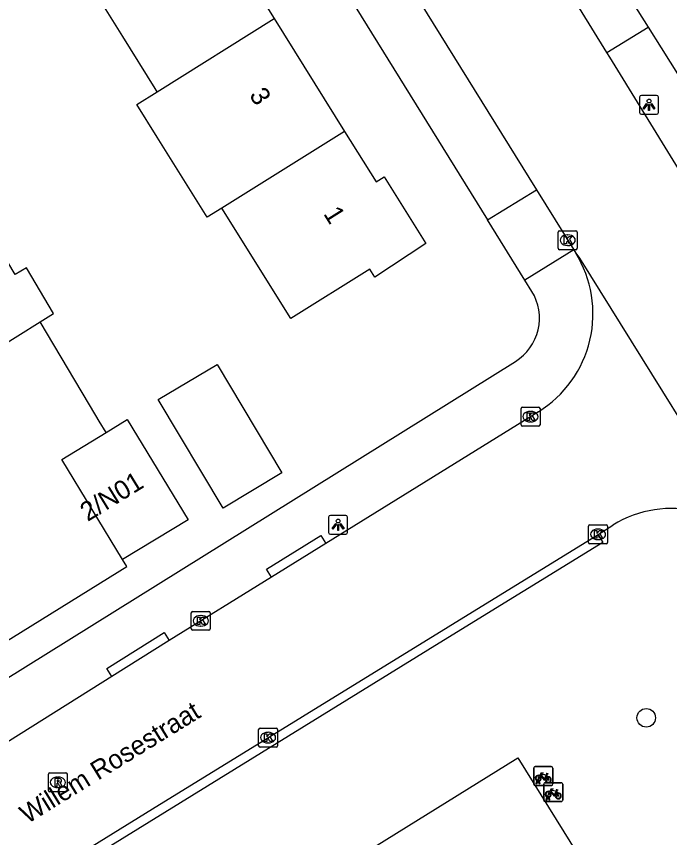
# Model space of a CAD drawing. Extents: x 160037 to 160839, y 385326 to 386441.
# Drawn here: x 160512.67 to 160547.19, y 386313.6 to 386357 of the extents above; entities that cross this region are included whole.
import ezdxf

# ---------------------------------------------------------------- set-up
doc = ezdxf.new("R2010")
doc.units = 0
for name, color, linetype in [('IMGEO_Boom', 7, 'Continuous'), ('IMGEO_Fietsenrek', 7, 'Continuous'), ('IMGEO_Kolk', 7, 'Continuous'), ('IMGEO_Lichtpunt', 7, 'Continuous'), ('IMGEO_Openbare_ruimte_label', 7, 'Continuous'), ('IMGEO_Pand', 7, 'Continuous'), ('IMGEO_Pand_nummerreeks', 7, 'Continuous'), ('IMGEO_Rijbaan_lokaal_open', 7, 'Continuous'), ('IMGEO_Rioolput', 7, 'Continuous'), ('IMGEO_Voetpad_open', 7, 'Continuous')]:
    doc.layers.add(name, color=color, linetype=linetype)

msp = doc.modelspace()

# ---------------------------------------------------------------- linework, layer by layer
at = {"layer": 'IMGEO_Boom'}
msp.add_circle((160545.954, 386319.929), 0.489, dxfattribs=at)
at = {"layer": 'IMGEO_Fietsenrek'}
for p, q in [((160540.012, 386316.426), (160540.012, 386317.267)), ((160540.012, 386317.267), (160540.012, 386316.426)), ((160540.087, 386317.351), (160540.928, 386317.351)), ((160540.928, 386317.351), (160540.087, 386317.351)), ((160541.012, 386317.276), (160541.012, 386316.435)), ((160541.012, 386316.435), (160541.012, 386317.276)), ((160540.139, 386316.435), (160540.178, 386316.595)), ((160540.208, 386316.583), (160540.173, 386316.435)), ((160540.25, 386316.607), (160540.249, 386316.611)), ((160540.281, 386316.618), (160540.282, 386316.611)), ((160540.699, 386316.9), (160540.735, 386316.805)), ((160540.937, 386316.351), (160540.096, 386316.351)), ((160540.096, 386316.351), (160540.937, 386316.351)), ((160540.173, 386316.435), (160540.139, 386316.435)), ((160540.291, 386316.435), (160540.257, 386316.577)), ((160540.289, 386316.581), (160540.324, 386316.435)), ((160540.324, 386316.435), (160540.291, 386316.435)), ((160540.539, 386315.576), (160540.539, 386316.417)), ((160540.539, 386316.417), (160540.539, 386315.576)), ((160540.614, 386316.501), (160541.455, 386316.501)), ((160541.455, 386316.501), (160540.614, 386316.501)), ((160541.539, 386316.426), (160541.539, 386315.585)), ((160541.539, 386315.585), (160541.539, 386316.426)), ((160540.666, 386315.585), (160540.705, 386315.745)), ((160540.735, 386315.733), (160540.7, 386315.585)), ((160540.777, 386315.757), (160540.776, 386315.761)), ((160540.818, 386315.585), (160540.784, 386315.727)), ((160540.808, 386315.768), (160540.809, 386315.761)), ((160540.816, 386315.731), (160540.851, 386315.585)), ((160541.226, 386316.05), (160541.262, 386315.955)), ((160541.464, 386315.501), (160540.623, 386315.501)), ((160540.623, 386315.501), (160541.464, 386315.501)), ((160540.7, 386315.585), (160540.666, 386315.585)), ((160540.851, 386315.585), (160540.818, 386315.585))]:
    msp.add_line(p, q, dxfattribs=at)
for points in [[(160540.325, 386316.877), (160540.42, 386317.041), (160540.506, 386317.027), (160540.508, 386317.018), (160540.452, 386317.007), (160540.425, 386316.962), (160540.681, 386316.921)], [(160540.346, 386316.825), (160540.294, 386316.735), (160540.254, 386316.71), (160540.255, 386316.757), (160540.31, 386316.851)], [(160540.621, 386316.633), (160540.571, 386316.633), (160540.38, 386316.884), (160540.361, 386316.852)], [(160540.668, 386316.896), (160540.411, 386316.937), (160540.394, 386316.908), (160540.561, 386316.688), (160540.668, 386316.896)], [(160540.716, 386316.798), (160540.686, 386316.875), (160540.577, 386316.657), (160540.62, 386316.657)], [(160540.65, 386316.657), (160540.77, 386316.656), (160540.726, 386316.77)], [(160540.746, 386316.777), (160540.801, 386316.632), (160540.651, 386316.632)], [(160540.681, 386316.921), (160540.706, 386316.97), (160540.7, 386316.974), (160540.677, 386316.978), (160540.665, 386316.985), (160540.664, 386316.988), (160540.666, 386316.993), (160540.761, 386316.978), (160540.763, 386316.968), (160540.753, 386316.955), (160540.741, 386316.949), (160540.727, 386316.955), (160540.699, 386316.9)], [(160540.852, 386316.027), (160540.947, 386316.191), (160541.033, 386316.177), (160541.035, 386316.168), (160540.979, 386316.157), (160540.952, 386316.112), (160541.208, 386316.071)], [(160540.873, 386315.975), (160540.821, 386315.885), (160540.781, 386315.86), (160540.782, 386315.907), (160540.837, 386316.001)], [(160541.148, 386315.783), (160541.098, 386315.783), (160540.907, 386316.034), (160540.888, 386316.002)], [(160541.195, 386316.046), (160540.938, 386316.087), (160540.921, 386316.058), (160541.088, 386315.838), (160541.195, 386316.046)], [(160541.243, 386315.948), (160541.213, 386316.025), (160541.104, 386315.807), (160541.147, 386315.807)], [(160541.177, 386315.807), (160541.297, 386315.806), (160541.253, 386315.92)], [(160541.273, 386315.927), (160541.328, 386315.782), (160541.178, 386315.782)], [(160541.208, 386316.071), (160541.233, 386316.12), (160541.227, 386316.124), (160541.204, 386316.128), (160541.192, 386316.135), (160541.191, 386316.138), (160541.193, 386316.143), (160541.288, 386316.128), (160541.29, 386316.118), (160541.28, 386316.105), (160541.268, 386316.099), (160541.254, 386316.105), (160541.226, 386316.05)]]:
    msp.add_lwpolyline(points, dxfattribs=at)
for centre, radius, start, end in [((160540.09, 386317.273), 0.0779, 92.4484, 184.2845), ((160540.09, 386317.273), 0.0779, 92.4484, 184.2845), ((160540.934, 386317.273), 0.0779, 2.4484, 94.2845), ((160540.934, 386317.273), 0.0779, 2.4484, 94.2845), ((160540.252, 386316.736), 0.159, 62.6766, 242.1369), ((160540.252, 386316.736), 0.129, 63.3192, 238.903), ((160540.232, 386316.607), 0.0499, 12.8025, 158.6934), ((160540.252, 386316.736), 0.159, 253.9967, 271.7867), ((160540.232, 386316.607), 0.0174, 12.8025, 163.4502), ((160540.252, 386316.736), 0.129, 253.415, 269.0204), ((160540.252, 386316.736), 0.129, 283.6043, 43.4302), ((160540.252, 386316.736), 0.159, 283.5766, 46.6042), ((160540.779, 386316.652), 0.159, 113.3408, 178.3217), ((160540.779, 386316.652), 0.159, 187.0065, 105.7708), ((160540.779, 386316.652), 0.129, 113.923, 177.9556), ((160540.779, 386316.652), 0.129, 188.6715, 104.5883), ((160540.09, 386316.429), 0.0779, 182.4484, 274.2845), ((160540.09, 386316.429), 0.0779, 182.4484, 274.2845), ((160540.617, 386316.423), 0.0779, 92.4484, 184.2845), ((160540.617, 386316.423), 0.0779, 92.4484, 184.2845), ((160540.934, 386316.429), 0.0779, 272.4484, 4.2845), ((160540.934, 386316.429), 0.0779, 272.4484, 4.2845), ((160541.461, 386316.423), 0.0779, 2.4484, 94.2845), ((160541.461, 386316.423), 0.0779, 2.4484, 94.2845), ((160540.779, 386315.886), 0.159, 62.6766, 242.1369), ((160540.779, 386315.886), 0.129, 63.3192, 238.903), ((160540.759, 386315.757), 0.0499, 12.8025, 158.6934), ((160540.779, 386315.886), 0.159, 253.9967, 271.7867), ((160540.759, 386315.757), 0.0174, 12.8025, 163.4502), ((160540.779, 386315.886), 0.129, 253.415, 269.0204), ((160540.779, 386315.886), 0.129, 283.6043, 43.4302), ((160540.779, 386315.886), 0.159, 283.5766, 46.6042), ((160541.306, 386315.802), 0.159, 113.3408, 178.3217), ((160541.306, 386315.802), 0.159, 187.0065, 105.7708), ((160541.306, 386315.802), 0.129, 113.923, 177.9556), ((160541.306, 386315.802), 0.129, 188.6715, 104.5883), ((160540.617, 386315.579), 0.0779, 182.4484, 274.2845), ((160540.617, 386315.579), 0.0779, 182.4484, 274.2845), ((160541.461, 386315.579), 0.0779, 272.4484, 4.2845), ((160541.461, 386315.579), 0.0779, 272.4484, 4.2845)]:
    msp.add_arc(centre, radius, start, end, dxfattribs=at)
at = {"layer": 'IMGEO_Kolk'}
for p, q in [((160541.378, 386345.673), (160542.23, 386345.673)), ((160541.303, 386344.747), (160541.303, 386345.599)), ((160541.791, 386345.453), (160541.816, 386345.453)), ((160542.304, 386345.599), (160542.304, 386344.747)), ((160541.814, 386344.893), (160541.789, 386344.893)), ((160542.23, 386344.673), (160541.378, 386344.673)), ((160539.34, 386335.422), (160539.34, 386336.274)), ((160539.415, 386336.348), (160540.267, 386336.348)), ((160539.828, 386336.128), (160539.853, 386336.128)), ((160540.341, 386336.274), (160540.341, 386335.422)), ((160540.267, 386335.348), (160539.415, 386335.348)), ((160539.851, 386335.568), (160539.826, 386335.568)), ((160542.906, 386329.2), (160542.906, 386330.052)), ((160542.981, 386330.126), (160543.833, 386330.126)), ((160543.907, 386330.052), (160543.907, 386329.2)), ((160543.394, 386329.906), (160543.419, 386329.906)), ((160543.417, 386329.346), (160543.392, 386329.346)), ((160543.833, 386329.126), (160542.981, 386329.126)), ((160521.909, 386324.628), (160521.909, 386325.48)), ((160521.984, 386325.554), (160522.836, 386325.554)), ((160522.397, 386325.334), (160522.422, 386325.334)), ((160522.91, 386325.48), (160522.91, 386324.628)), ((160522.836, 386324.554), (160521.984, 386324.554)), ((160522.42, 386324.774), (160522.395, 386324.774)), ((160525.466, 386318.456), (160525.466, 386319.308)), ((160525.541, 386319.382), (160526.393, 386319.382)), ((160526.467, 386319.308), (160526.467, 386318.456)), ((160525.954, 386319.162), (160525.979, 386319.162)), ((160526.393, 386318.382), (160525.541, 386318.382)), ((160525.977, 386318.602), (160525.952, 386318.602))]:
    msp.add_line(p, q, dxfattribs=at)
for points in [[(160541.378, 386345.673), (160542.23, 386345.673)], [(160541.303, 386344.747), (160541.303, 386345.599)], [(160541.624, 386345.373), (160541.747, 386345.373), (160541.747, 386345.222), (160541.877, 386345.373), (160542.041, 386345.373), (160541.895, 386345.222), (160542.048, 386344.973), (160541.896, 386344.973), (160541.811, 386345.137), (160541.747, 386345.07), (160541.747, 386344.973), (160541.624, 386344.973), (160541.624, 386345.373)], [(160542.304, 386345.599), (160542.304, 386344.747)], [(160542.23, 386344.673), (160541.378, 386344.673)], [(160539.34, 386335.422), (160539.34, 386336.274)], [(160539.415, 386336.348), (160540.267, 386336.348)], [(160540.341, 386336.274), (160540.341, 386335.422)], [(160539.661, 386336.048), (160539.784, 386336.048), (160539.784, 386335.897), (160539.914, 386336.048), (160540.078, 386336.048), (160539.932, 386335.897), (160540.085, 386335.648), (160539.933, 386335.648), (160539.848, 386335.812), (160539.784, 386335.745), (160539.784, 386335.648), (160539.661, 386335.648), (160539.661, 386336.048)], [(160540.267, 386335.348), (160539.415, 386335.348)], [(160542.906, 386329.2), (160542.906, 386330.052)], [(160542.981, 386330.126), (160543.833, 386330.126)], [(160543.907, 386330.052), (160543.907, 386329.2)], [(160543.227, 386329.826), (160543.35, 386329.826), (160543.35, 386329.675), (160543.48, 386329.826), (160543.644, 386329.826), (160543.498, 386329.675), (160543.651, 386329.426), (160543.499, 386329.426), (160543.414, 386329.59), (160543.35, 386329.523), (160543.35, 386329.426), (160543.227, 386329.426), (160543.227, 386329.826)], [(160543.833, 386329.126), (160542.981, 386329.126)], [(160521.909, 386324.628), (160521.909, 386325.48)], [(160521.984, 386325.554), (160522.836, 386325.554)], [(160522.91, 386325.48), (160522.91, 386324.628)], [(160522.23, 386325.254), (160522.353, 386325.254), (160522.353, 386325.103), (160522.483, 386325.254), (160522.647, 386325.254), (160522.501, 386325.103), (160522.654, 386324.854), (160522.502, 386324.854), (160522.417, 386325.018), (160522.353, 386324.951), (160522.353, 386324.854), (160522.23, 386324.854), (160522.23, 386325.254)], [(160522.836, 386324.554), (160521.984, 386324.554)], [(160525.466, 386318.456), (160525.466, 386319.308)], [(160525.541, 386319.382), (160526.393, 386319.382)], [(160526.467, 386319.308), (160526.467, 386318.456)], [(160525.787, 386319.082), (160525.91, 386319.082), (160525.91, 386318.931), (160526.04, 386319.082), (160526.204, 386319.082), (160526.058, 386318.931), (160526.211, 386318.682), (160526.059, 386318.682), (160525.974, 386318.846), (160525.91, 386318.779), (160525.91, 386318.682), (160525.787, 386318.682), (160525.787, 386319.082)], [(160526.393, 386318.382), (160525.541, 386318.382)]]:
    msp.add_lwpolyline(points, dxfattribs=at)
for centre, start, end in [((160541.38, 386345.597), 91.552, 178.448), ((160541.38, 386345.597), 91.552, 178.448), ((160542.228, 386345.597), 1.552, 88.448), ((160542.228, 386345.597), 1.552, 88.448), ((160541.38, 386344.749), 181.552, 268.448), ((160541.38, 386344.749), 181.552, 268.448), ((160542.228, 386344.749), 271.552, 358.448), ((160542.228, 386344.749), 271.552, 358.448), ((160539.417, 386336.272), 91.552, 178.448), ((160539.417, 386336.272), 91.552, 178.448), ((160540.265, 386336.272), 1.552, 88.448), ((160540.265, 386336.272), 1.552, 88.448), ((160539.417, 386335.424), 181.552, 268.448), ((160539.417, 386335.424), 181.552, 268.448), ((160540.265, 386335.424), 271.552, 358.448), ((160540.265, 386335.424), 271.552, 358.448), ((160542.983, 386330.05), 91.552, 178.448), ((160542.983, 386330.05), 91.552, 178.448), ((160543.831, 386330.05), 1.552, 88.448), ((160543.831, 386330.05), 1.552, 88.448), ((160542.983, 386329.202), 181.552, 268.448), ((160542.983, 386329.202), 181.552, 268.448), ((160543.831, 386329.202), 271.552, 358.448), ((160543.831, 386329.202), 271.552, 358.448), ((160521.986, 386325.478), 91.552, 178.448), ((160521.986, 386325.478), 91.552, 178.448), ((160522.834, 386325.478), 1.552, 88.448), ((160522.834, 386325.478), 1.552, 88.448), ((160521.986, 386324.63), 181.552, 268.448), ((160521.986, 386324.63), 181.552, 268.448), ((160522.834, 386324.63), 271.552, 358.448), ((160522.834, 386324.63), 271.552, 358.448), ((160525.543, 386319.306), 91.552, 178.448), ((160525.543, 386319.306), 91.552, 178.448), ((160526.391, 386319.306), 1.552, 88.448), ((160526.391, 386319.306), 1.552, 88.448), ((160525.543, 386318.458), 181.552, 268.448), ((160525.543, 386318.458), 181.552, 268.448), ((160526.391, 386318.458), 271.552, 358.448), ((160526.391, 386318.458), 271.552, 358.448)]:
    msp.add_arc(centre, 0.0765, start, end, dxfattribs=at)
for centre, major_axis, ratio, start_param, end_param in [((160541.79, 386345.173), (-0.387, 0.002), 0.722429, 4.712389, 7.853982), ((160541.815, 386345.173), (-0.39, 0.002), 0.717154, 1.570796, 4.712389), ((160539.827, 386335.848), (-0.387, 0.002), 0.722429, 4.712389, 7.853982), ((160539.852, 386335.848), (-0.39, 0.002), 0.717154, 1.570796, 4.712389), ((160543.393, 386329.626), (-0.387, 0.002), 0.722429, 4.712389, 7.853982), ((160543.418, 386329.626), (-0.39, 0.002), 0.717154, 1.570796, 4.712389), ((160522.396, 386325.054), (-0.387, 0.002), 0.722429, 4.712389, 7.853982), ((160522.421, 386325.054), (-0.39, 0.002), 0.717154, 1.570796, 4.712389), ((160525.953, 386318.882), (-0.387, 0.002), 0.722429, 4.712389, 7.853982), ((160525.978, 386318.882), (-0.39, 0.002), 0.717154, 1.570796, 4.712389)]:
    msp.add_ellipse(centre, major_axis=major_axis, ratio=ratio, start_param=start_param, end_param=end_param, dxfattribs=at)
at = {"layer": 'IMGEO_Lichtpunt'}
for p, q in [((160545.604, 386352.733), (160545.604, 386351.926)), ((160545.604, 386352.733), (160545.604, 386351.926)), ((160546.506, 386352.828), (160545.698, 386352.828)), ((160546.506, 386352.828), (160545.698, 386352.828)), ((160546.6, 386351.926), (160546.6, 386352.733)), ((160546.6, 386351.926), (160546.6, 386352.733)), ((160545.698, 386351.832), (160546.506, 386351.832)), ((160545.698, 386351.832), (160546.506, 386351.832)), ((160529.17, 386330.532), (160529.17, 386329.725)), ((160529.17, 386330.532), (160529.17, 386329.725)), ((160530.072, 386330.627), (160529.264, 386330.627)), ((160530.072, 386330.627), (160529.264, 386330.627)), ((160530.166, 386329.725), (160530.166, 386330.532)), ((160530.166, 386329.725), (160530.166, 386330.532)), ((160529.264, 386329.631), (160530.072, 386329.631)), ((160529.264, 386329.631), (160530.072, 386329.631))]:
    msp.add_line(p, q, dxfattribs=at)
for points in [[(160545.978, 386352.397), (160546.017, 386352.369), (160545.829, 386352.107), (160545.791, 386352.134), (160545.978, 386352.397)], [(160546.08, 386352.349), (160546.127, 386352.349), (160546.127, 386352.027), (160546.08, 386352.027), (160546.08, 386352.349)], [(160546.19, 386352.369), (160546.228, 386352.396), (160546.415, 386352.134), (160546.376, 386352.106), (160546.19, 386352.369)], [(160529.544, 386330.196), (160529.583, 386330.168), (160529.395, 386329.906), (160529.357, 386329.933), (160529.544, 386330.196)], [(160529.646, 386330.148), (160529.693, 386330.148), (160529.693, 386329.826), (160529.646, 386329.826), (160529.646, 386330.148)], [(160529.756, 386330.168), (160529.794, 386330.195), (160529.981, 386329.933), (160529.942, 386329.905), (160529.756, 386330.168)]]:
    msp.add_lwpolyline(points, dxfattribs=at)
for centre in [(160546.103, 386352.531), (160529.669, 386330.33)]:
    msp.add_circle(centre, 0.0994, dxfattribs=at)
for centre, start, end in [((160545.698, 386352.733), 90, 180), ((160545.698, 386352.733), 90, 180), ((160546.506, 386352.733), 0, 90), ((160546.506, 386352.733), 0, 90), ((160545.698, 386351.926), 180, 270), ((160545.698, 386351.926), 180, 270), ((160546.506, 386351.926), 270, 0), ((160546.506, 386351.926), 270, 360), ((160529.264, 386330.532), 90, 180), ((160529.264, 386330.532), 90, 180), ((160530.072, 386330.532), 0, 90), ((160530.072, 386330.532), 0, 90), ((160529.264, 386329.725), 180, 270), ((160529.264, 386329.725), 180, 270), ((160530.072, 386329.725), 270, 0), ((160530.072, 386329.725), 270, 360)]:
    msp.add_arc(centre, 0.0946, start, end, dxfattribs=at)
at = {"layer": 'IMGEO_Pand'}
for points in [[(160522.555, 386362.851), (160526.285, 386356.886)], [(160520.108, 386353.023), (160519.997, 386353.2), (160518.285, 386355.938), (160517.138, 386357.771), (160516.413, 386358.931), (160516.377, 386358.988)], [(160520.108, 386353.023), (160526.285, 386356.886)], [(160526.285, 386356.886), (160530.013, 386350.925)], [(160523.522, 386346.866), (160522.75, 386346.384), (160520.099, 386350.623), (160519.023, 386352.344), (160520.108, 386353.023)], [(160530.013, 386350.925), (160531.681, 386348.259), (160532.105, 386348.525), (160534.306, 386345.007), (160531.617, 386343.216), (160531.352, 386343.64), (160527.173, 386341.027), (160523.522, 386346.866)], [(160530.013, 386350.925), (160523.522, 386346.866)], [(160513.913, 386340.858), (160514.629, 386341.306), (160513.192, 386343.714), (160512.598, 386343.36), (160510.441, 386346.977), (160509.292, 386346.259)], [(160510.267, 386340.959), (160510.497, 386341.099), (160511.544, 386339.376), (160513.913, 386340.858)], [(160517.402, 386335.006), (160517.039, 386335.615), (160516.86, 386335.916), (160513.913, 386340.858)], [(160523.27, 386338.612), (160526.7, 386332.882), (160523.587, 386331.018), (160520.157, 386336.748), (160523.27, 386338.612)], [(160517.402, 386335.006), (160518.526, 386335.689), (160521.739, 386330.401), (160518.275, 386328.297)], [(160518.275, 386328.297), (160515.062, 386333.585), (160517.402, 386335.006)], [(160498.401, 386315.457), (160500, 386316.45), (160518.496, 386327.932), (160518.275, 386328.297)], [(160515.945, 386303.28), (160519.934, 386305.877), (160539.175, 386317.811), (160544.343, 386309.478)]]:
    msp.add_lwpolyline(points, dxfattribs=at)
at = {"layer": 'IMGEO_Rijbaan_lokaal_open'}
for points in [[(160522.027, 386377.153), (160531.076, 386362.46), (160540.147, 386347.844)], [(160543.878, 386355.088), (160540.975, 386359.8), (160539.166, 386362.736), (160538.959, 386363.074)], [(160549.266, 386346.342), (160544.028, 386354.845), (160543.878, 386355.088)], [(160540.147, 386347.844), (160542.125, 386344.657)], [(160542.125, 386344.657), (160542.226, 386344.494)], [(160542.226, 386344.494), (160542.433, 386344.231), (160552.272, 386328.402), (160552.349, 386328.22)], [(160540.257, 386336.104), (160529.021, 386329.147)], [(160543.406, 386329.627), (160544.193, 386330.112)], [(160512.88, 386310.804), (160519.856, 386315.115), (160543.406, 386329.627)], [(160529.021, 386329.147), (160526.147, 386327.367)], [(160526.147, 386327.367), (160520.743, 386324.021)], [(160520.743, 386324.021), (160517.705, 386322.114)], [(160517.705, 386322.114), (160504.4, 386313.759)]]:
    msp.add_lwpolyline(points, dxfattribs=at)
for centre, radius, start, end in [((160537.053, 386341.282), 6.089, 301.7501, 31.8351), ((160547.315, 386325.043), 5.953, 32.2547, 121.6248)]:
    msp.add_arc(centre, radius, start, end, dxfattribs=at)
at = {"layer": 'IMGEO_Rioolput'}
for p, q in [((160514.431, 386317.017), (160515.283, 386317.017)), ((160514.356, 386316.091), (160514.356, 386316.943)), ((160514.844, 386316.797), (160514.869, 386316.797)), ((160515.357, 386316.943), (160515.357, 386316.091)), ((160514.867, 386316.237), (160514.842, 386316.237)), ((160515.283, 386316.017), (160514.431, 386316.017))]:
    msp.add_line(p, q, dxfattribs=at)
for points in [[(160514.431, 386317.017), (160515.283, 386317.017)], [(160514.356, 386316.091), (160514.356, 386316.943)], [(160514.945, 386316.715), (160514.693, 386316.717), (160514.693, 386316.317)], [(160514.871, 386316.636), (160514.817, 386316.636), (160514.817, 386316.555)], [(160515.357, 386316.943), (160515.357, 386316.091)], [(160514.693, 386316.317), (160514.817, 386316.317), (160514.817, 386316.479), (160514.828, 386316.479)], [(160514.817, 386316.555), (160514.869, 386316.555)], [(160514.875, 386316.45), (160514.946, 386316.317), (160515.086, 386316.317), (160515.021, 386316.443)], [(160515.283, 386316.017), (160514.431, 386316.017)]]:
    msp.add_lwpolyline(points, dxfattribs=at)
for centre, radius, start, end in [((160514.433, 386316.941), 0.0765, 91.552, 178.448), ((160514.433, 386316.941), 0.0765, 91.552, 178.448), ((160515.281, 386316.941), 0.0765, 1.552, 88.448), ((160515.281, 386316.941), 0.0765, 1.552, 88.448), ((160514.877, 386316.54), 0.0964, 77.0061, 93.1865), ((160514.891, 386316.597), 0.0378, 276.6634, 79.6772), ((160514.944, 386316.605), 0.109, 350.3612, 89.416), ((160514.942, 386316.605), 0.112, 277.5842, 350.9817), ((160514.827, 386316.426), 0.0533, 26.0293, 88.6989), ((160514.853, 386316.744), 0.19, 274.7715, 282.9687), ((160514.926, 386316.39), 0.108, 29.5134, 73.7905), ((160514.433, 386316.093), 0.0765, 181.552, 268.448), ((160514.433, 386316.093), 0.0765, 181.552, 268.448), ((160515.281, 386316.093), 0.0765, 271.552, 358.448), ((160515.281, 386316.093), 0.0765, 271.552, 358.448)]:
    msp.add_arc(centre, radius, start, end, dxfattribs=at)
for centre, major_axis, ratio, start_param, end_param in [((160514.843, 386316.517), (-0.387, 0.002), 0.722429, 4.712389, 7.853982), ((160514.868, 386316.517), (-0.39, 0.002), 0.717154, 1.570796, 4.712389)]:
    msp.add_ellipse(centre, major_axis=major_axis, ratio=ratio, start_param=start_param, end_param=end_param, dxfattribs=at)
at = {"layer": 'IMGEO_Voetpad_open'}
for points in [[(160518.945, 386376.296), (160537.571, 386346.245)], [(160541.053, 386364.365), (160546.051, 386356.426)], [(160543.878, 386355.088), (160546.051, 386356.426)], [(160546.051, 386356.426), (160546.736, 386355.338), (160552.811, 386345.688), (160553.075, 386345.85), (160559.901, 386350.046), (160560.513, 386348.624)], [(160537.571, 386346.245), (160540.147, 386347.844)], [(160539.547, 386343.058), (160537.571, 386346.245)], [(160542.125, 386344.657), (160539.547, 386343.058)], [(160539.913, 386342.467), (160539.547, 386343.058)], [(160502.464, 386315.979), (160539.041, 386338.769)], [(160543.406, 386329.627), (160543.668, 386329.202), (160535.248, 386324.01), (160513.142, 386310.379), (160512.88, 386310.804)], [(160526.147, 386327.367), (160525.886, 386327.792), (160528.76, 386329.572), (160529.021, 386329.147)], [(160517.705, 386322.114), (160517.441, 386322.538), (160520.479, 386324.445), (160520.743, 386324.021)]]:
    msp.add_lwpolyline(points, dxfattribs=at)
msp.add_arc((160537.629, 386341.054), 2.686, 301.7211, 31.7426, dxfattribs=at)

# ---------------------------------------------------------------- texts
at = {"layer": 'IMGEO_Openbare_ruimte_label'}
msp.add_text('Willem Rosestraat', height=1, rotation=31.6713, dxfattribs=at).set_placement((160513.248, 386314.302))
at = {"layer": 'IMGEO_Pand_nummerreeks'}
for s, rotation, p in [('3', 302.0224, (160524.943, 386352.845)), ('1', 302.0196, (160528.866, 386346.573)), ('2/N01', 31.5757, (160516.432, 386330.279))]:
    msp.add_text(s, height=1, rotation=rotation, dxfattribs=at).set_placement(p)

doc.saveas('drawing.dxf')
